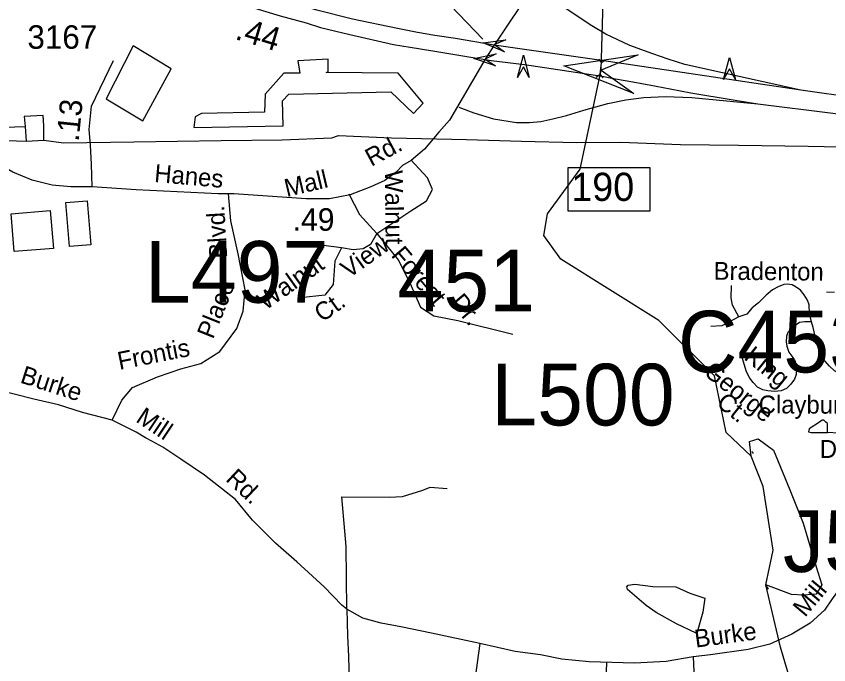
# Model space of a CAD drawing. Extents: x 1547597 to 1699558, y 810033 to 920809.
# Drawn here: x 1613131 to 1617455, y 841645 to 845095 of the extents above; entities that cross this region are included whole.
import ezdxf

# ---------------------------------------------------------------- set-up
doc = ezdxf.new("R2010")
doc.units = 0
for name, color, linetype in [('Exist Cultural Shopping Center Building Footprint', 7, 'Continuous'), ('Exist Cultural Warehouse Building Footprint', 7, 'Continuous'), ('Exist Hydrographic Creek Single Shore', 7, 'Continuous'), ('Exist Hydrographic Misc Water Feature', 7, 'Continuous'), ('Exist Hydrographic Pond Under 1500 Sq Ft', 7, 'Continuous'), ('Exist Road Non-System Structure Non-Sys Other Number Label', 7, 'Continuous'), ('Exist Road Non-System Type 51', 7, 'Continuous'), ('Exist Road Non-System Type 51 Label', 7, 'Continuous'), ('Exist Road Primary Interstate Divided Center Attributed', 7, 'Continuous'), ('Exist Road Primary Interstate Interchange CELL', 7, 'Continuous'), ('Exist Road Primary Interstate Mileage Hundredths English Label', 7, 'Continuous'), ('Exist Road Primary Interstate Ramp 1 Lane Attributed', 7, 'Continuous'), ('Exist Road Primary Interstate Structure Cantilever Sign Attributed CELL', 7, 'Continuous'), ('Exist Road Primary Interstate Structure Cantilever Sign Number Label', 7, 'Continuous'), ('Exist Road Secondary Mileage Hundredths English Label', 7, 'Continuous'), ('Exist Road Secondary Structure Culvert Attributed CELL', 7, 'Continuous'), ('Exist Road Secondary Structure Culvert CELL', 7, 'Continuous'), ('Exist Road Secondary Structure Culvert Number Label', 7, 'Continuous'), ('Exist Road Secondary Structure Standard Bridge Attributed CELL', 7, 'Continuous'), ('Exist Road Secondary Structure Standard Bridge Number Label', 7, 'Continuous'), ('Exist Road Secondary Type 51 Label', 7, 'Continuous'), ('Exist Road Secondary Type 51 Number Label', 7, 'Continuous'), ('Exist Road Secondary Type 51 Undivided 4 Lane Attributed', 7, 'Continuous'), ('Exist Utilities Electrical Transmission Line', 7, 'Continuous')]:
    doc.layers.add(name, color=color, linetype=linetype)

msp = doc.modelspace()

# ---------------------------------------------------------------- linework, layer by layer
at = {"layer": 'Exist Cultural Shopping Center Building Footprint'}
for points in [[(1613804.5, 844537.8), (1613955.9, 844814.9), (1613752.9, 844936.8), (1613608.9, 844656)], [(1614075.6, 844503.5), (1614551.8, 844510.9), (1614548.1, 844643.9), (1614581.3, 844680.8), (1615123.9, 844691.9), (1615245.7, 844577.4), (1615297.4, 844632.8), (1615164.5, 844791.6), (1614780.6, 844795.3), (1614791.7, 844799), (1614791.7, 844865.5), (1614629.3, 844858.1), (1614640.4, 844791.6), (1614555.5, 844791.6), (1614455.8, 844680.8), (1614452.1, 844584.8), (1614116.2, 844577.4), (1614083, 844558.9)]]:
    msp.add_lwpolyline(points, close=True, dxfattribs=at)
at = {"layer": 'Exist Cultural Warehouse Building Footprint'}
for points in [[(1613395.1, 844103.8), (1613508.3, 844113.4), (1613528.2, 843878.6), (1613415, 843869)], [(1613103.3, 844043.2), (1613312, 844060.7), (1613328.8, 843860), (1613120.1, 843842.5)]]:
    msp.add_lwpolyline(points, close=True, dxfattribs=at)
at = {"layer": 'Exist Hydrographic Creek Single Shore'}
for points in [[(1617041.8, 842753.8), (1616909.7, 842881.2), (1616846.7, 843181.2), (1616550.8, 843476.1), (1616029.7, 843801.8), (1615939.7, 843928.3), (1615957.7, 844042.9), (1616132.1, 844281.4), (1616244.5, 844808.1), (1616257.7, 845300.6), (1616218.7, 845544.5), (1616650.1, 846355.2), (1616751.7, 846884.7), (1616822, 847116)], [(1617134, 842047.2), (1617120, 842070.6), (1617159.7, 842254.3), (1617106, 842593), (1617041.8, 842753.8)], [(1617628.7, 839885.9), (1617487.7, 839964.3), (1617439.8, 840073.6), (1617359.7, 840357.6), (1617361.7, 840541.3), (1617421.7, 840655), (1617423.8, 840773.1), (1617357.7, 840850), (1617208.8, 840918.6), (1617110.8, 841084.8), (1617120.7, 841202.7), (1617258.7, 841534.8), (1617199.3, 841738.9), (1617120, 842070.6)]]:
    msp.add_lwpolyline(points, dxfattribs=at)
at = {"layer": 'Exist Hydrographic Misc Water Feature'}
for points in [[(1617046.4, 842779.2), (1617050.5, 842774.6), (1617051.8, 842769.2)], [(1616536.5, 841923.6), (1616484, 841960), (1616384.4, 842046.1), (1616380.1, 842058.8), (1616388.4, 842068.4), (1616423.4, 842073.2), (1616518.7, 842061.7), (1616640.8, 842058.8), (1616715.6, 842025.2), (1616795.8, 841999.7), (1616785.3, 841925.2), (1616755.8, 841819), (1616749, 841813.1), (1616645.3, 841862), (1616536.5, 841923.6)]]:
    msp.add_lwpolyline(points, dxfattribs=at)
at = {"layer": 'Exist Hydrographic Pond Under 1500 Sq Ft'}
msp.add_lwpolyline([(1617041.8, 842753.8), (1617033.7, 842833), (1617080.3, 842847), (1617162, 842786.3), (1617248.4, 842576.1), (1617318.4, 842398.5), (1617388.4, 842165), (1617418.7, 842069.2), (1617388.4, 842020.1), (1617323, 842015.5), (1617257.7, 842017.8), (1617120, 842070.6)], dxfattribs=at)
at = {"layer": 'Exist Road Non-System Type 51'}
for points in [[(1615049.6, 843939.4), (1615231.3, 844058.9), (1615314.4, 844113.4), (1615345.6, 844173.2), (1615319.6, 844235.5), (1615231.3, 844331.7)], [(1613642, 842945.3), (1613692.9, 843052.1), (1613750, 843119.6), (1613882.4, 843176.8), (1614007, 843218.4), (1614113.5, 843247), (1614214.7, 843311.9), (1614305.6, 843434), (1614339.3, 843525), (1614349.7, 843639.3), (1614312.3, 843831.5), (1614272.8, 844005.5), (1614260.9, 844149.8)], [(1614901.6, 844149.8), (1614958.7, 844040.7), (1615049.6, 843939.4)], [(1615049.6, 843939.4), (1615015.6, 843880.4), (1614976.7, 843857), (1614924.8, 843851.8), (1614862.4, 843862.2)], [(1615049.6, 843939.4), (1615163.8, 843799.1), (1615226.1, 843676.9), (1615283.2, 843547), (1615353.3, 843500.3), (1615480.6, 843476.9), (1615773.9, 843404.1)], [(1614862.4, 843862.2), (1614670.3, 843888.2)], [(1614862.4, 843862.2), (1614826.1, 843792), (1614818.3, 843667.3), (1614774.2, 843610.2), (1614644.4, 843597.2)], [(1617362.9, 843469.9), (1617353, 843513.5), (1617351, 843559), (1617343.1, 843584.7), (1617325.3, 843612.4), (1617305.5, 843638.1), (1617281.8, 843653.9), (1617260.1, 843665.8), (1617236.3, 843669.8), (1617216.6, 843667.8), (1617186.9, 843655.9), (1617155.3, 843640.1), (1617121.7, 843610.4), (1617082.1, 843570.8), (1617048.5, 843543.1), (1617018.9, 843509.5), (1616977.3, 843495.7)], [(1616977.3, 843495.7), (1616943.7, 843557), (1616935.8, 843596.6), (1616937.8, 843661.8)], [(1617485.5, 843624.3), (1617443.9, 843626.2)], [(1616977.3, 843495.7), (1616886.4, 843448.2), (1616827.1, 843444.2)], [(1617362.9, 843469.9), (1617327.3, 843469.9), (1617299.6, 843466), (1617275.9, 843450.2), (1617252.2, 843428.4), (1617238.3, 843412.6), (1617231.2, 843392.7), (1617229.2, 843363.1), (1617232.4, 843339.4)], [(1617582.6, 843170.1), (1617521, 843189), (1617485.5, 843208.8), (1617459.7, 843232.6), (1617434, 843262.2), (1617418.2, 843289.9), (1617398.5, 843343.3), (1617382.6, 843392.8), (1617372.8, 843438.3), (1617362.9, 843469.9)], [(1617232.4, 843339.4), (1617242.3, 843307.7), (1617264, 843280), (1617275.9, 843258.3), (1617281.8, 843236.5), (1617283.8, 843214.7), (1617281.8, 843189), (1617273.9, 843163.3), (1617254.1, 843137.6), (1617230.4, 843113.9), (1617202.7, 843102), (1617167.1, 843098), (1617131.6, 843102), (1617103.9, 843107.9), (1617076.2, 843121.8), (1617052.5, 843145.5), (1617034.7, 843169.2), (1617016.9, 843202.9), (1616995.1, 843280)], [(1613642, 842945.3), (1613482.7, 842986), (1613355.5, 843027.8), (1613223.6, 843057.6), (1613021.1, 843109.6)], [(1617703.1, 843095.1), (1617628.2, 842915.9), (1617611.9, 842899.6), (1617598.9, 842883.3), (1617572.9, 842873.5), (1617507.7, 842876.8), (1617449.1, 842880)], [(1614891.2, 841940.8), (1614863.4, 841961.2), (1614769.2, 842059.9), (1614625.1, 842191.6), (1614510.9, 842292.5), (1614387.7, 842413.5), (1614297, 842524), (1614132.4, 842652.6), (1614006.6, 842738.2), (1613911.6, 842801.6), (1613852.4, 842834.2), (1613818.8, 842852.2), (1613769.5, 842881.3), (1613642, 842945.3)], [(1617449.1, 842880), (1617449.1, 842928.9), (1617439.3, 842935.4), (1617429.6, 842945.2), (1617419.8, 842945.2), (1617406.8, 842935.4), (1617351.4, 842899.6), (1617348.2, 842883.3), (1617361.2, 842880), (1617374.2, 842880), (1617449.1, 842880)], [(1614864.3, 842538.4), (1615115.2, 842536.2), (1615186.9, 842540.7), (1615294.5, 842574.3), (1615334.8, 842590), (1615424.4, 842583.3)], [(1614891.2, 841940.8), (1614886.7, 842273.9), (1614864.3, 842538.4)], [(1617564.9, 842134.2), (1617527.2, 842068.2), (1617473, 841995.9), (1617431.9, 841935.1), (1617356.4, 841866), (1617259.4, 841806.9), (1617141.2, 841754.3), (1617026.2, 841726.3), (1616825.8, 841698.4), (1616733.8, 841686.9)], [(1614891.2, 841940.8), (1614893.5, 841799.5), (1614899.7, 841688.3), (1614902.1, 841558.9), (1614892.5, 841461), (1614856.2, 841366.8), (1614812.7, 841253), (1614775.9, 841132.4), (1614748, 841033.8)], [(1615598.6, 841758.8), (1615341, 841812.4), (1615177.1, 841845.8), (1615072.7, 841866.8), (1614976.3, 841892.7), (1614891.2, 841940.8)], [(1615598.6, 841758.8), (1615571.9, 841564.6), (1615571.9, 841233.1), (1615571.9, 840730.9), (1615565.4, 840612)], [(1616733.8, 841686.9), (1616589.3, 841662.2), (1616421.5, 841652.6), (1616179.7, 841660.3), (1616034.1, 841674.5), (1615921.9, 841697.2), (1615786.2, 841715.2), (1615598.6, 841758.8)], [(1616734, 841688), (1616736.7, 841608.4), (1616739.3, 841539.5)], [(1616273.2, 841658.8), (1616267.9, 841502.4), (1616238.7, 841295.7)]]:
    msp.add_lwpolyline(points, dxfattribs=at)
at = {"layer": 'Exist Road Primary Interstate Divided Center Attributed'}
for points in [[(1615674.2, 844941.3), (1615468.8, 844975.5), (1615358.3, 844992.1), (1615266.4, 845007.8), (1615160.1, 845030.3), (1614920.3, 845079.2), (1614730.6, 845127.1), (1614556.5, 845177.9), (1614224, 845294.8), (1614068.6, 845352.5), (1613826, 845463.2), (1613747.9, 845499), (1613594.6, 845576.1)], [(1613528.9, 845506.6), (1613691, 845427.3), (1613762.7, 845395.6), (1614028.5, 845276.2), (1614184.5, 845209.9), (1614400, 845137.4), (1614536, 845096.8), (1614674.8, 845059.1), (1614750.1, 845035.7), (1614906.7, 844998.1), (1615139.1, 844943.8), (1615227.3, 844930.5), (1615348.5, 844911), (1615487, 844886.8), (1615659.3, 844859.6)], [(1617306.2, 844700.8), (1616245.1, 844859.2), (1615674.2, 844941.3)], [(1615659.3, 844859.6), (1615835.5, 844837.2), (1616248.6, 844775.5), (1616301.5, 844765.3), (1616432.9, 844743.1), (1616536, 844723.6), (1616611.1, 844708.2), (1616722.1, 844687.7), (1616946.2, 844649.4), (1617077.1, 844628)], [(1618010.9, 844605.3), (1617606.1, 844659.6), (1617306.2, 844700.8)], [(1617077.1, 844628), (1617477, 844578.4), (1617608, 844558.9), (1617999.1, 844510.5)]]:
    msp.add_lwpolyline(points, dxfattribs=at)
at = {"layer": 'Exist Road Primary Interstate Interchange CELL'}
msp.add_lwpolyline([(1616067.6, 844290.5), (1616502.5, 844290.5), (1616502.5, 844057.3), (1616067.6, 844057.3)], close=True, dxfattribs=at)
at = {"layer": 'Exist Road Primary Interstate Ramp 1 Lane Attributed'}
for points in [[(1617306.2, 844700.8), (1616690.1, 844838.6), (1616601.1, 844866), (1616519, 844895.3), (1616395.8, 844939.8), (1616269.7, 844998.5), (1616194.4, 845043.5), (1615882.4, 845253.2)], [(1615487, 844610.9), (1615565.7, 844580.6), (1615670.9, 844548.6), (1615794.3, 844530.3), (1615862.9, 844530.3), (1615922.4, 844534.9), (1615986.4, 844548.6), (1616059.6, 844566.9), (1616151, 844594.4), (1616279.1, 844631), (1616375.1, 844649.3), (1616471.2, 844663), (1616585.5, 844667.6), (1616727.3, 844663), (1617077.1, 844628)]]:
    msp.add_lwpolyline(points, dxfattribs=at)
at = {"layer": 'Exist Road Primary Interstate Structure Cantilever Sign Attributed CELL'}
for points in [[(1615798.4, 844769.4), (1615830, 844887.1), (1615861.5, 844769.4), (1615830, 844826.2)], [(1616895.7, 844757.5), (1616927.3, 844875.2), (1616958.8, 844757.5), (1616927.3, 844814.3)]]:
    msp.add_lwpolyline(points, close=True, dxfattribs=at)
at = {"layer": 'Exist Road Secondary Mileage Hundredths English Label'}
msp.add_line((1615615, 844972.1), (1615125.7, 845482.1), dxfattribs=at)
at = {"layer": 'Exist Road Secondary Structure Culvert Attributed CELL'}
msp.add_lwpolyline([(1616418, 844684.1), (1616045.8, 844830.8), (1616441.4, 844889.8), (1616244.5, 844808.1)], close=True, dxfattribs=at)
at = {"layer": 'Exist Road Secondary Structure Culvert CELL'}
for p, q in [((1616229.1, 844865.8), (1616245.4, 844846.4)), ((1616238.5, 844786.3), (1616245.4, 844846.4)), ((1616265.7, 844861.6), (1616245.4, 844846.4)), ((1616218.2, 844771.1), (1616238.5, 844786.3)), ((1616254.8, 844766.9), (1616238.5, 844786.3))]:
    msp.add_line(p, q, dxfattribs=at)
at = {"layer": 'Exist Road Secondary Structure Standard Bridge Attributed CELL'}
for points in [[(1615728.9, 844905.9), (1615616.5, 844953.2), (1615737.5, 844968.4), (1615676.9, 844944.9)], [(1615681.6, 844831.7), (1615565.8, 844869.6), (1615685.1, 844894.7), (1615626.6, 844866.3)]]:
    msp.add_lwpolyline(points, close=True, dxfattribs=at)
at = {"layer": 'Exist Road Secondary Type 51 Undivided 4 Lane Attributed'}
for points in [[(1615882.4, 845253.2), (1615674.2, 844941.3)], [(1615674.2, 844941.3), (1615626.6, 844866.3)], [(1613535, 844186.8), (1613531.6, 844307.3), (1613525.4, 844409.6), (1613519.1, 844493.1), (1613531.6, 844616.2), (1613648.4, 844858.4)], [(1615626.6, 844866.3), (1615436.3, 844541.6), (1615379.7, 844477.4), (1615304.3, 844386.8), (1615232.6, 844326.5), (1615187.4, 844300), (1615153.4, 844266.1), (1615093.1, 844220.8), (1615017.6, 844186.8), (1614908.2, 844145.3), (1614798.9, 844122.6), (1614674.4, 844122.6), (1614289.6, 844150), (1614205.8, 844149.4), (1613768.4, 844170.7), (1613535, 844186.8)], [(1613535, 844186.8), (1613421.6, 844186.7), (1613322.6, 844196.4), (1613215.8, 844222), (1613113.2, 844266), (1612976.3, 844343.8), (1612763.1, 844495.9), (1612686.9, 844559.5)]]:
    msp.add_lwpolyline(points, dxfattribs=at)
at = {"layer": 'Exist Utilities Electrical Transmission Line'}
for p, q in [((1613179, 844508.2), (1613183.8, 844430)), ((1613277.8, 844434.7), (1613277.2, 844512.4)), ((1613183.8, 844430), (1613277.8, 844434.7))]:
    msp.add_line(p, q, dxfattribs=at)
for points in [[(1610757.1, 845257.1), (1611173.7, 845056.7), (1611758.6, 844771.9), (1612157.2, 844581.9), (1612401.1, 844464.1), (1612494.4, 844428.8), (1612768.2, 844430.5), (1613026.1, 844434.6), (1613183.8, 844430)], [(1610952.6, 845226.1), (1611495.9, 844970), (1611912.4, 844767.6), (1612333, 844577.2), (1612501.7, 844508.5), (1612599.7, 844505.1), (1612765.2, 844498.6), (1613011.2, 844502.8), (1613179, 844508.2)], [(1613277.2, 844512.4), (1613273.3, 844567.3), (1613173.9, 844562.1), (1613179, 844508.2)], [(1613277.8, 844434.7), (1613381.6, 844421), (1613757.3, 844427.2), (1614220.9, 844434.2), (1614546.7, 844437), (1614810.5, 844447.1), (1614846.8, 844460.5), (1615128.3, 844448.2), (1615527.7, 844439.9), (1615819.2, 844429.4), (1616112.9, 844423), (1616348.6, 844425.3), (1616666.1, 844412.4), (1616975.9, 844409.7), (1617345.5, 844404), (1617685, 844396.7)]]:
    msp.add_lwpolyline(points, dxfattribs=at)

# ---------------------------------------------------------------- texts
at = {"layer": 'Exist Road Non-System Structure Non-Sys Other Number Label'}
msp.add_text('J517', height=328.08, dxfattribs=at).set_placement((1617211.6, 842138.4))
at = {"layer": 'Exist Road Non-System Type 51 Label'}
for s, rotation, p in [('Walnut', 270.5797, (1615093.2, 844275.7)), ('Blvd.', 93.3677, (1614254.2, 843808.6)), ('View', 35.5025, (1614900.9, 843697.7)), ('Forest', 310.2822, (1615121.8, 843821)), ('Walnut', 35.5025, (1614457.6, 843527.5)), ('Bradenton', 359.5241, (1616842.2, 843693.1)), ('Place', 68.1429, (1614178, 843373)), ('Ct.', 35.5025, (1614760, 843464)), ('Dr.', 310.2822, (1615436.6, 843569.4)), ('Frontis', 11.1772, (1613680.2, 843213.1)), ('King', 321.4968, (1616998.9, 843272.8)), ('George', 321.4968, (1616783.9, 843192.5)), ('Burke', 342.0226, (1613146.7, 843147.2)), ('Ct.', 321.4968, (1616851.5, 843027.7)), ('Clayburne', 359.7487, (1617082.4, 842982.2)), ('Mill', 326.2885, (1613762.2, 842941.1)), ('Dr.', 0.3048, (1617408.1, 842745)), ('Rd.', 316.8411, (1614240.8, 842627.1)), ('Mill', 50.0297, (1617329.2, 841893.4)), ('Burke', 7.7494, (1616747.3, 841735.5))]:
    msp.add_text(s, height=95, rotation=rotation, dxfattribs=at).set_placement(p)
at = {"layer": 'Exist Road Primary Interstate Interchange CELL'}
msp.add_text('190', height=150, dxfattribs=at).set_placement((1616085.2, 844112.2))
at = {"layer": 'Exist Road Primary Interstate Mileage Hundredths English Label'}
msp.add_text('.44', height=125, rotation=343.3764, dxfattribs=at).set_placement((1614290.7, 844974.3))
at = {"layer": 'Exist Road Primary Interstate Structure Cantilever Sign Number Label'}
for s, p in [('L497', (1613816.4, 843570.8)), ('L500', (1615659.2, 842918))]:
    msp.add_text(s, height=328.08, dxfattribs=at).set_placement(p)
at = {"layer": 'Exist Road Secondary Mileage Hundredths English Label'}
msp.add_text('.13', height=120, rotation=84.1982, dxfattribs=at).set_placement((1613462.8, 844425.4))
msp.add_text('.49', height=120, dxfattribs=at).set_placement((1614601.7, 843953.4))
at = {"layer": 'Exist Road Secondary Structure Culvert Number Label'}
msp.add_text('C453', height=328.08, dxfattribs=at).set_placement((1616652.8, 843200))
at = {"layer": 'Exist Road Secondary Structure Standard Bridge Number Label'}
msp.add_text('451', height=328.08, dxfattribs=at).set_placement((1615160.2, 843524.9))
at = {"layer": 'Exist Road Secondary Type 51 Label'}
for s, rotation, p in [('Rd.', 28.1406, (1615020.4, 844293.1)), ('Hanes', 355.0862, (1613863.2, 844213.3)), ('Mall', 13.3493, (1614570.3, 844132.4))]:
    msp.add_text(s, height=95, rotation=rotation, dxfattribs=at).set_placement(p)
at = {"layer": 'Exist Road Secondary Type 51 Number Label'}
msp.add_text('3167', height=125, dxfattribs=at).set_placement((1613190.1, 844921.7))

doc.saveas('drawing.dxf')
